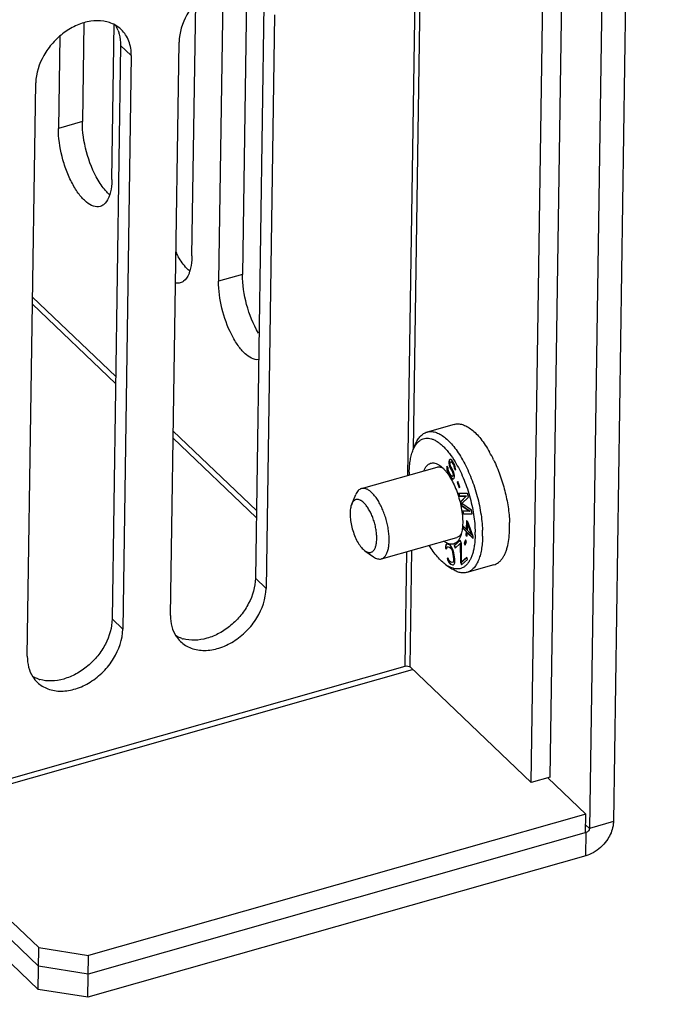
# Model space of a CAD drawing. Header units: millimetres. Extents: x 1117 to 38156, y -1945 to 7303.
# Tile 274 of 656: x 9952 to 9987, y 1023 to 1077. Entities that reach past the tile are written whole.
import ezdxf

# ---------------------------------------------------------------- set-up
doc = ezdxf.new("R2010")
doc.units = ezdxf.units.MM

msp = doc.modelspace()

# ---------------------------------------------------------------- linework, layer by layer
at = {"color": 7, "linetype": 'Continuous'}
for p, q in [((9987.078, 1236.618), (9984.067, 1033.122)), ((9985.768, 1236.247), (9982.758, 1032.75)), ((9980.603, 1035.569), (9981.854, 1120.17)), ((9979.555, 1035.272), (9980.807, 1119.873)), ((9972.802, 1052.104), (9973.62, 1107.405)), ((9973.096, 1053.531), (9973.894, 1107.483)), ((9962.66, 1079.068), (9962.418, 1062.747)), ((9963.966, 1079.217), (9963.728, 1063.119)), ((9960.955, 1064.143), (9961.16, 1078.016)), ((9964.898, 1077.904), (9964.433, 1046.466)), ((9965.484, 1077.345), (9965.019, 1045.907)), ((9955.025, 1076.899), (9954.945, 1071.496)), ((9956.563, 1068.332), (9956.689, 1076.85)), ((9953.71, 1076.183), (9953.635, 1071.124)), ((9959.782, 1044.42), (9960.247, 1075.858)), ((9957.043, 1075.672), (9956.578, 1044.234)), ((9957.629, 1075.114), (9957.043, 1075.672)), ((9957.629, 1075.114), (9957.163, 1043.676)), ((9951.927, 1042.188), (9952.392, 1073.626)), ((9954.945, 1071.496), (9953.635, 1071.124)), ((9963.728, 1063.119), (9962.418, 1062.747)), ((9956.775, 1057.531), (9952.218, 1061.877)), ((9956.769, 1057.148), (9952.212, 1061.494)), ((9975.331, 1054.902), (9973.847, 1054.48)), ((9964.482, 1049.792), (9959.926, 1054.138)), ((9964.488, 1050.175), (9959.931, 1054.521)), ((9973.089, 1053.515), (9973.222, 1053.829)), ((9970.248, 1051.378), (9974.394, 1052.556)), ((9974.932, 1052.614), (9974.926, 1052.533)), ((9974.926, 1052.533), (9974.944, 1052.538)), ((9974.926, 1052.533), (9974.938, 1052.402)), ((9974.998, 1052.511), (9974.932, 1052.614)), ((9974.947, 1052.59), (9974.944, 1052.538)), ((9974.944, 1052.538), (9974.956, 1052.407)), ((9974.996, 1052.446), (9974.998, 1052.511)), ((9975.044, 1052.865), (9975.038, 1052.784)), ((9975.038, 1052.784), (9975.056, 1052.789)), ((9975.038, 1052.784), (9975.066, 1052.652)), ((9975.061, 1052.929), (9975.044, 1052.865)), ((9975.044, 1052.865), (9975.062, 1052.87)), ((9975.062, 1052.87), (9975.056, 1052.789)), ((9975.056, 1052.789), (9975.083, 1052.657)), ((9975.089, 1052.976), (9975.061, 1052.929)), ((9975.061, 1052.929), (9975.078, 1052.934)), ((9975.078, 1052.934), (9975.062, 1052.87)), ((9975.066, 1052.652), (9975.083, 1052.657)), ((9975.066, 1052.652), (9975.101, 1052.551)), ((9975.103, 1052.975), (9975.078, 1052.934)), ((9975.083, 1052.657), (9975.118, 1052.556)), ((9975.149, 1052.971), (9975.089, 1052.976)), ((9975.101, 1052.551), (9975.118, 1052.556)), ((9975.101, 1052.551), (9975.141, 1052.467)), ((9975.113, 1052.713), (9975.114, 1052.778)), ((9975.137, 1052.63), (9975.113, 1052.713)), ((9975.114, 1052.778), (9975.123, 1052.81)), ((9975.118, 1052.556), (9975.158, 1052.472)), ((9975.123, 1052.81), (9975.146, 1052.841)), ((9975.166, 1052.562), (9975.137, 1052.63)), ((9975.146, 1052.841), (9975.163, 1052.846)), ((9975.146, 1052.841), (9975.187, 1052.821)), ((9975.201, 1052.934), (9975.149, 1052.971)), ((9975.163, 1052.846), (9975.205, 1052.826)), ((9975.231, 1052.459), (9975.166, 1052.562)), ((9975.187, 1052.821), (9975.205, 1052.826)), ((9975.187, 1052.821), (9975.224, 1052.786)), ((9975.249, 1052.881), (9975.201, 1052.934)), ((9975.205, 1052.826), (9975.242, 1052.79)), ((9975.224, 1052.786), (9975.242, 1052.79)), ((9975.224, 1052.786), (9975.29, 1052.682)), ((9975.242, 1052.79), (9975.307, 1052.687)), ((9975.304, 1052.795), (9975.249, 1052.881)), ((9975.29, 1052.682), (9975.307, 1052.687)), ((9975.29, 1052.682), (9975.319, 1052.615)), ((9975.355, 1052.693), (9975.304, 1052.795)), ((9975.307, 1052.687), (9975.336, 1052.62)), ((9975.319, 1052.615), (9975.336, 1052.62)), ((9975.319, 1052.615), (9975.332, 1052.549)), ((9975.332, 1052.549), (9975.35, 1052.554)), ((9975.332, 1052.549), (9975.335, 1052.5)), ((9975.335, 1052.5), (9975.352, 1052.505)), ((9975.335, 1052.5), (9975.401, 1052.397)), ((9975.336, 1052.62), (9975.35, 1052.554)), ((9975.35, 1052.554), (9975.352, 1052.505)), ((9975.352, 1052.505), (9975.401, 1052.428)), ((9975.386, 1052.577), (9975.355, 1052.693)), ((9975.402, 1052.462), (9975.386, 1052.577)), ((9974.938, 1052.402), (9974.956, 1052.407)), ((9974.938, 1052.402), (9974.98, 1052.268)), ((9974.956, 1052.407), (9974.998, 1052.273)), ((9974.98, 1052.268), (9974.998, 1052.273)), ((9974.98, 1052.268), (9975.031, 1052.166)), ((9975.016, 1052.347), (9974.996, 1052.446)), ((9974.998, 1052.273), (9975.048, 1052.171)), ((9975.056, 1052.262), (9975.016, 1052.347)), ((9975.031, 1052.166), (9975.048, 1052.171)), ((9975.031, 1052.166), (9975.119, 1052.029)), ((9975.048, 1052.171), (9975.136, 1052.034)), ((9975.144, 1052.124), (9975.056, 1052.262)), ((9975.119, 1052.029), (9975.136, 1052.034)), ((9975.119, 1052.029), (9975.177, 1051.959)), ((9975.136, 1052.034), (9975.195, 1051.964)), ((9975.141, 1052.467), (9975.158, 1052.472)), ((9975.141, 1052.467), (9975.206, 1052.364)), ((9975.192, 1052.072), (9975.144, 1052.124)), ((9975.158, 1052.472), (9975.224, 1052.369)), ((9975.177, 1051.959), (9975.195, 1051.964)), ((9975.177, 1051.959), (9975.23, 1051.922)), ((9975.233, 1052.052), (9975.192, 1052.072)), ((9975.195, 1051.964), (9975.247, 1051.927)), ((9975.206, 1052.364), (9975.224, 1052.369)), ((9975.206, 1052.364), (9975.246, 1052.279)), ((9975.224, 1052.369), (9975.263, 1052.284)), ((9975.282, 1052.357), (9975.231, 1052.459)), ((9975.267, 1052.066), (9975.233, 1052.052)), ((9975.233, 1052.052), (9975.25, 1052.057)), ((9975.246, 1052.279), (9975.263, 1052.284)), ((9975.246, 1052.279), (9975.27, 1052.196)), ((9975.285, 1052.071), (9975.25, 1052.057)), ((9975.263, 1052.284), (9975.288, 1052.201)), ((9975.28, 1052.113), (9975.267, 1052.066)), ((9975.267, 1052.066), (9975.285, 1052.071)), ((9975.27, 1052.196), (9975.288, 1052.201)), ((9975.27, 1052.196), (9975.28, 1052.113)), ((9975.28, 1052.113), (9975.297, 1052.118)), ((9975.317, 1052.257), (9975.282, 1052.357)), ((9975.297, 1052.118), (9975.285, 1052.071)), ((9975.288, 1052.201), (9975.297, 1052.118)), ((9975.29, 1051.917), (9975.329, 1051.947)), ((9975.345, 1052.124), (9975.317, 1052.257)), ((9975.329, 1051.947), (9975.35, 1052.026)), ((9975.35, 1052.026), (9975.345, 1052.124)), ((9975.401, 1052.397), (9975.402, 1052.462)), ((9975.23, 1051.922), (9975.247, 1051.927)), ((9975.23, 1051.922), (9975.29, 1051.917)), ((9975.247, 1051.927), (9975.298, 1051.923)), ((9975.531, 1051.775), (9975.491, 1051.733)), ((9975.491, 1051.733), (9975.509, 1051.738)), ((9975.491, 1051.733), (9975.613, 1051.43)), ((9975.535, 1051.766), (9975.509, 1051.738)), ((9975.509, 1051.738), (9975.627, 1051.444)), ((9975.653, 1051.472), (9975.531, 1051.775)), ((9975.613, 1051.43), (9975.653, 1051.472)), ((9969.714, 1050.529), (9969.935, 1051.053)), ((9976.071, 1051.11), (9975.571, 1051.111)), ((9975.571, 1051.111), (9975.603, 1050.972)), ((9975.59, 1051.111), (9975.62, 1050.977)), ((9975.603, 1050.972), (9975.62, 1050.977)), ((9975.603, 1050.972), (9975.996, 1050.971)), ((9975.62, 1050.977), (9976.014, 1050.976)), ((9975.996, 1050.971), (9975.678, 1050.647)), ((9976.014, 1050.976), (9975.695, 1050.652)), ((9975.752, 1050.554), (9976.119, 1050.901)), ((9975.996, 1050.971), (9976.014, 1050.976)), ((9976.119, 1050.901), (9976.071, 1051.11)), ((9975.678, 1050.647), (9975.695, 1050.652)), ((9975.678, 1050.647), (9975.72, 1050.462)), ((9975.695, 1050.652), (9975.738, 1050.467)), ((9975.72, 1050.462), (9975.738, 1050.467)), ((9975.72, 1050.462), (9976.188, 1050.135)), ((9975.738, 1050.467), (9976.206, 1050.14)), ((9976.279, 1050.205), (9975.752, 1050.554)), ((9976.188, 1050.135), (9975.795, 1050.137)), ((9975.795, 1050.137), (9975.827, 1049.997)), ((9975.814, 1050.137), (9975.845, 1050.002)), ((9975.827, 1049.997), (9975.845, 1050.002)), ((9975.827, 1049.997), (9976.327, 1049.996)), ((9975.845, 1050.002), (9976.325, 1050.001)), ((9976.188, 1050.135), (9976.206, 1050.14)), ((9976.327, 1049.996), (9976.279, 1050.205)), ((9975.821, 1049.324), (9975.817, 1049.204)), ((9975.988, 1049.155), (9975.821, 1049.324)), ((9975.838, 1049.307), (9975.834, 1049.209)), ((9976.004, 1049.636), (9975.988, 1049.155)), ((9976.075, 1049.563), (9976.004, 1049.636)), ((9976.02, 1049.619), (9976.005, 1049.16)), ((9976.059, 1049.083), (9976.071, 1049.423)), ((9976.071, 1049.423), (9976.088, 1049.428)), ((9976.071, 1049.423), (9976.286, 1048.855)), ((9976.381, 1048.759), (9976.075, 1049.563)), ((9976.088, 1049.428), (9976.303, 1048.86)), ((9971.341, 1047.531), (9975.487, 1048.708)), ((9975.817, 1049.204), (9975.834, 1049.209)), ((9975.817, 1049.204), (9975.984, 1049.035)), ((9975.834, 1049.209), (9976.001, 1049.04)), ((9975.984, 1049.035), (9975.977, 1048.835)), ((9975.977, 1048.835), (9975.995, 1048.84)), ((9975.977, 1048.835), (9976.049, 1048.763)), ((9975.984, 1049.035), (9976.001, 1049.04)), ((9975.988, 1049.155), (9976.005, 1049.16)), ((9976.001, 1049.04), (9975.995, 1048.84)), ((9975.995, 1048.84), (9976.05, 1048.785)), ((9976.049, 1048.763), (9976.056, 1048.963)), ((9976.056, 1048.963), (9976.073, 1048.968)), ((9976.056, 1048.963), (9976.377, 1048.639)), ((9976.286, 1048.855), (9976.059, 1049.083)), ((9976.073, 1048.968), (9976.378, 1048.661)), ((9976.286, 1048.855), (9976.303, 1048.86)), ((9976.377, 1048.639), (9976.381, 1048.759)), ((9974.885, 1048.293), (9974.856, 1048.214)), ((9974.856, 1048.214), (9974.873, 1048.219)), ((9974.856, 1048.214), (9974.863, 1048.101)), ((9974.903, 1048.298), (9974.873, 1048.219)), ((9974.873, 1048.219), (9974.881, 1048.106)), ((9974.922, 1048.325), (9974.885, 1048.293)), ((9974.885, 1048.293), (9974.903, 1048.298)), ((9974.936, 1048.326), (9974.903, 1048.298)), ((9974.974, 1048.33), (9974.922, 1048.325)), ((9974.93, 1048.145), (9974.956, 1048.181)), ((9974.956, 1048.181), (9974.997, 1048.19)), ((9974.956, 1048.181), (9974.973, 1048.186)), ((9974.973, 1048.186), (9975.014, 1048.195)), ((9975.074, 1048.297), (9974.974, 1048.33)), ((9974.997, 1048.19), (9975.014, 1048.195)), ((9974.997, 1048.19), (9975.097, 1048.157)), ((9975.014, 1048.195), (9975.114, 1048.162)), ((9975.134, 1048.255), (9975.074, 1048.297)), ((9975.097, 1048.157), (9975.114, 1048.162)), ((9975.097, 1048.157), (9975.145, 1048.119)), ((9975.114, 1048.162), (9975.162, 1048.124)), ((9975.186, 1048.194), (9975.134, 1048.255)), ((9975.245, 1048.086), (9975.186, 1048.194)), ((9975.665, 1048.549), (9975.339, 1048.252)), ((9975.339, 1048.252), (9975.357, 1048.257)), ((9975.339, 1048.252), (9975.391, 1048.118)), ((9975.668, 1048.541), (9975.357, 1048.257)), ((9975.357, 1048.257), (9975.405, 1048.131)), ((9975.391, 1048.118), (9975.667, 1048.37)), ((9975.733, 1048.37), (9975.665, 1048.549)), ((9975.667, 1048.37), (9975.685, 1048.375)), ((9975.667, 1048.37), (9975.682, 1047.354)), ((9975.685, 1048.375), (9975.699, 1047.359)), ((9975.74, 1047.346), (9975.733, 1048.37)), ((9975.948, 1048.577), (9975.881, 1048.375)), ((9975.881, 1048.375), (9975.898, 1048.38)), ((9975.881, 1048.375), (9975.935, 1048.282)), ((9975.958, 1048.56), (9975.898, 1048.38)), ((9975.898, 1048.38), (9975.942, 1048.304)), ((9975.935, 1048.282), (9976.002, 1048.485)), ((9976.002, 1048.485), (9975.948, 1048.577)), ((9970.339, 1048.056), (9970.44, 1047.972)), ((9970.44, 1047.972), (9970.904, 1047.643)), ((9972.647, 1041.644), (9972.74, 1047.928)), ((9972.919, 1041.601), (9973.014, 1048.006)), ((9974.863, 1048.101), (9974.881, 1048.106)), ((9974.863, 1048.101), (9974.93, 1048.079)), ((9974.881, 1048.106), (9974.93, 1048.089)), ((9974.93, 1048.079), (9974.93, 1048.145)), ((9975.145, 1048.119), (9975.162, 1048.124)), ((9975.145, 1048.119), (9975.186, 1048.061)), ((9975.162, 1048.124), (9975.203, 1048.066)), ((9975.186, 1048.061), (9975.203, 1048.066)), ((9975.186, 1048.061), (9975.219, 1047.983)), ((9975.203, 1048.066), (9975.236, 1047.988)), ((9975.219, 1047.983), (9975.236, 1047.988)), ((9975.219, 1047.983), (9975.245, 1047.886)), ((9975.236, 1047.988), (9975.262, 1047.891)), ((9975.282, 1047.985), (9975.245, 1048.086)), ((9975.245, 1047.886), (9975.262, 1047.891)), ((9975.245, 1047.886), (9975.301, 1047.535)), ((9975.262, 1047.891), (9975.318, 1047.54)), ((9975.312, 1047.864), (9975.282, 1047.985)), ((9975.367, 1047.513), (9975.312, 1047.864)), ((9974.881, 1047.207), (9975.159, 1047.01)), ((9975.016, 1047.54), (9974.949, 1047.562)), ((9974.949, 1047.562), (9974.979, 1047.442)), ((9974.969, 1047.556), (9974.996, 1047.447)), ((9974.979, 1047.442), (9974.996, 1047.447)), ((9974.979, 1047.442), (9975.038, 1047.333)), ((9974.996, 1047.447), (9975.055, 1047.338)), ((9975.038, 1047.466), (9975.016, 1047.54)), ((9975.079, 1047.409), (9975.038, 1047.466)), ((9975.038, 1047.333), (9975.055, 1047.338)), ((9975.038, 1047.333), (9975.09, 1047.272)), ((9975.055, 1047.338), (9975.107, 1047.277)), ((9975.127, 1047.37), (9975.079, 1047.409)), ((9975.09, 1047.272), (9975.107, 1047.277)), ((9975.09, 1047.272), (9975.149, 1047.23)), ((9975.107, 1047.277), (9975.167, 1047.235)), ((9975.227, 1047.337), (9975.127, 1047.37)), ((9975.149, 1047.23), (9975.167, 1047.235)), ((9975.149, 1047.23), (9975.249, 1047.197)), ((9975.167, 1047.235), (9975.267, 1047.202)), ((9975.267, 1047.346), (9975.227, 1047.337)), ((9975.249, 1047.197), (9975.267, 1047.202)), ((9975.249, 1047.197), (9975.301, 1047.202)), ((9975.293, 1047.382), (9975.267, 1047.346)), ((9975.267, 1047.346), (9975.285, 1047.351)), ((9975.267, 1047.202), (9975.305, 1047.206)), ((9975.311, 1047.387), (9975.285, 1047.351)), ((9975.304, 1047.445), (9975.293, 1047.382)), ((9975.293, 1047.382), (9975.311, 1047.387)), ((9975.301, 1047.535), (9975.318, 1047.54)), ((9975.301, 1047.535), (9975.304, 1047.445)), ((9975.301, 1047.202), (9975.338, 1047.234)), ((9975.304, 1047.445), (9975.322, 1047.45)), ((9975.322, 1047.45), (9975.311, 1047.387)), ((9975.318, 1047.54), (9975.322, 1047.45)), ((9975.338, 1047.234), (9975.368, 1047.313)), ((9975.375, 1047.399), (9975.367, 1047.513)), ((9975.368, 1047.313), (9975.375, 1047.399)), ((9975.682, 1047.354), (9975.699, 1047.359)), ((9975.682, 1047.354), (9975.742, 1047.197)), ((9975.699, 1047.359), (9975.756, 1047.21)), ((9976.025, 1047.606), (9975.74, 1047.346)), ((9975.74, 1047.346), (9975.757, 1047.351)), ((9975.742, 1047.197), (9976.068, 1047.494)), ((9976.028, 1047.598), (9975.757, 1047.351)), ((9976.068, 1047.494), (9976.025, 1047.606)), ((9977.517, 1047.206), (9976.033, 1046.785)), ((9965.019, 1045.907), (9964.433, 1046.466)), ((9957.163, 1043.676), (9956.578, 1044.234)), ((9723.711, 970.636), (9973.056, 1041.47)), ((9723.716, 970.927), (9972.647, 1041.644)), ((9972.919, 1041.601), (9979.555, 1035.272)), ((9980.603, 1035.569), (9979.555, 1035.272)), ((9980.463, 1035.53), (9982.552, 1033.538)), ((9982.552, 1033.538), (9955.277, 1025.789)), ((9982.537, 1032.518), (9982.552, 1033.538)), ((9984.067, 1033.122), (9982.758, 1032.75)), ((9982.58, 1032.53), (9955.262, 1024.77)), ((9982.758, 1032.75), (9982.543, 1032.954)), ((9982.562, 1031.256), (9982.58, 1032.53)), ((9982.562, 1031.256), (9955.243, 1023.495)), ((9952.556, 1026.224), (9951.092, 1027.62)), ((9952.541, 1025.205), (9951.077, 1026.601)), ((9952.522, 1023.93), (9952.556, 1026.224)), ((9952.556, 1026.224), (9955.277, 1025.789)), ((9955.243, 1023.495), (9955.277, 1025.789)), ((9952.522, 1023.93), (9951.058, 1025.326)), ((9955.262, 1024.77), (9952.541, 1025.205)), ((9955.243, 1023.495), (9952.522, 1023.93))]:
    msp.add_line(p, q, dxfattribs=at)
for centre, radius, start, end in [((9955.934, 1075.335), 1.664, 46.438, 61.1008), ((9955.288, 1075.86), 1.733, 26.9466, 32.7061), ((9955.218, 1075.825), 1.81, 21.3112, 26.934), ((9964.64, 1066.705), 5.149, 207.3187, 210.5222), ((9971.008, 1049.831), 7.203, 25.6884, 29.4961), ((9973.862, 1051.667), 1.194, 52.5394, 54.649), ((9969.916, 1049.628), 6.754, 29.3528, 29.5424), ((9978.511, 1052.198), 5.639, 179.1676, 180.706), ((9972.013, 1049.28), 6.364, 359.2086, 2.2268), ((9974.552, 1049.191), 1.21, 337.0824, 339.1285), ((9970.846, 1048.918), 5.639, 359.1676, 0.706), ((9970.531, 1048.859), 6.362, 359.2084, 2.197), ((9961.478, 1044.194), 1.661, 212.6915, 226.3039), ((9960.983, 1044.962), 1.89, 252.1122, 254.3432), ((9953.623, 1041.962), 1.661, 212.6915, 226.3039), ((9953.128, 1042.731), 1.89, 252.1122, 254.3432)]:
    msp.add_arc(centre, radius, start, end, dxfattribs=at)
for points, knots in [([(9964.593, 1079.024), (9964.402, 1079.129), (9963.957, 1079.273), (9963.234, 1079.259), (9962.489, 1079.035), (9961.778, 1078.623), (9961.152, 1078.054), (9960.515, 1077.176), (9960.255, 1076.375), (9960.247, 1075.858)], [0, 0, 0, 0, 0.105626, 0.220123, 0.344638, 0.477246, 0.613978, 0.749944, 1, 1, 1, 1]), ([(9956.738, 1076.792), (9956.547, 1076.898), (9956.102, 1077.041), (9955.379, 1077.027), (9954.634, 1076.804), (9953.923, 1076.392), (9953.297, 1075.823), (9952.66, 1074.945), (9952.4, 1074.144), (9952.392, 1073.626)], [0, 0, 0, 0, 0.105626, 0.220123, 0.344638, 0.477246, 0.613978, 0.749944, 1, 1, 1, 1]), ([(9956.905, 1076.483), (9956.929, 1076.421), (9957.015, 1076.159), (9957.046, 1075.881), (9957.043, 1075.672)], [0, 0, 0, 0, 0.241491, 1, 1, 1, 1]), ([(9957.629, 1075.114), (9957.633, 1075.384), (9957.572, 1075.791), (9957.333, 1076.26), (9957.171, 1076.455), (9957.081, 1076.541)], [0, 0, 0, 0, 0.517854, 0.761612, 1, 1, 1, 1]), ([(9955.813, 1068.279), (9955.527, 1068.765), (9955.114, 1069.82), (9954.936, 1070.94), (9954.945, 1071.496)], [0, 0, 0, 0, 0.503722, 1, 1, 1, 1]), ([(9955.919, 1066.842), (9955.803, 1066.809), (9955.515, 1066.834), (9955.119, 1067.097), (9954.73, 1067.53), (9954.368, 1068.118), (9954.056, 1068.819), (9953.744, 1069.819), (9953.628, 1070.609), (9953.635, 1071.124)], [0, 0, 0, 0, 0.068541, 0.155361, 0.266617, 0.40004, 0.54915, 0.705187, 1, 1, 1, 1]), ([(9956.444, 1067.484), (9956.387, 1067.533), (9956.144, 1067.77), (9955.948, 1068.051), (9955.813, 1068.279)], [0, 0, 0, 0, 0.22098, 1, 1, 1, 1]), ([(9956.563, 1068.332), (9956.562, 1068.255), (9956.55, 1067.974), (9956.508, 1067.693), (9956.449, 1067.498)], [0, 0, 0, 0, 0.273751, 1, 1, 1, 1]), ([(9956.449, 1067.498), (9956.43, 1067.437), (9956.356, 1067.231), (9956.232, 1067.033), (9956.108, 1066.938)], [0, 0, 0, 0, 0.290156, 1, 1, 1, 1]), ([(9960.835, 1063.296), (9960.779, 1063.345), (9960.536, 1063.582), (9960.339, 1063.863), (9960.205, 1064.09)], [0, 0, 0, 0, 0.22098, 1, 1, 1, 1]), ([(9960.955, 1064.143), (9960.953, 1064.066), (9960.942, 1063.786), (9960.899, 1063.505), (9960.84, 1063.31)], [0, 0, 0, 0, 0.273751, 1, 1, 1, 1]), ([(9960.84, 1063.31), (9960.822, 1063.249), (9960.748, 1063.042), (9960.623, 1062.845), (9960.499, 1062.75)], [0, 0, 0, 0, 0.290156, 1, 1, 1, 1]), ([(9964.614, 1058.448), (9964.346, 1058.418), (9963.89, 1058.707), (9963.459, 1059.235), (9962.973, 1060.053), (9962.556, 1061.233), (9962.411, 1062.25), (9962.418, 1062.747)], [0, 0, 0, 0, 0.15801, 0.272161, 0.406734, 0.709197, 1, 1, 1, 1]), ([(9964.596, 1059.902), (9964.31, 1060.388), (9963.897, 1061.443), (9963.719, 1062.563), (9963.728, 1063.119)], [0, 0, 0, 0, 0.503722, 1, 1, 1, 1]), ([(9975.331, 1054.902), (9975.366, 1054.912), (9975.439, 1054.926), (9975.553, 1054.931), (9975.67, 1054.92), (9975.79, 1054.891), (9975.912, 1054.846), (9976.083, 1054.762), (9976.301, 1054.614), (9976.555, 1054.382), (9976.807, 1054.095), (9977.052, 1053.756), (9977.203, 1053.509), (9977.277, 1053.378)], [0, 0, 0, 0, 0.041937, 0.084694, 0.129033, 0.175613, 0.224968, 0.277505, 0.393071, 0.523581, 0.668961, 0.828281, 1, 1, 1, 1]), ([(9973.089, 1053.515), (9973.114, 1053.575), (9973.169, 1053.687), (9973.267, 1053.836), (9973.379, 1053.958), (9973.502, 1054.051), (9973.637, 1054.113), (9973.781, 1054.144), (9973.932, 1054.143), (9974.089, 1054.111), (9974.25, 1054.048), (9974.414, 1053.955), (9974.58, 1053.834), (9974.747, 1053.685), (9974.913, 1053.51), (9975.138, 1053.234), (9975.292, 1053.005), (9975.389, 1052.843)], [0, 0, 0, 0, 0.062013, 0.118673, 0.170675, 0.2191, 0.265409, 0.311341, 0.358689, 0.409053, 0.463674, 0.523401, 0.588735, 0.65989, 0.736853, 0.819439, 1, 1, 1, 1]), ([(9973.222, 1053.829), (9973.257, 1053.912), (9973.334, 1054.065), (9973.481, 1054.26), (9973.626, 1054.381), (9973.75, 1054.447), (9973.815, 1054.471), (9973.847, 1054.48)], [0, 0, 0, 0, 0.289715, 0.547553, 0.780472, 0.891141, 1, 1, 1, 1]), ([(9973.847, 1054.48), (9973.882, 1054.49), (9973.956, 1054.505), (9974.11, 1054.512), (9974.269, 1054.483), (9974.428, 1054.425), (9974.599, 1054.341), (9974.816, 1054.193), (9975.07, 1053.962), (9975.322, 1053.675), (9975.567, 1053.336), (9975.718, 1053.089), (9975.792, 1052.958)], [0, 0, 0, 0, 0.041956, 0.084732, 0.175487, 0.224857, 0.277405, 0.392992, 0.52352, 0.668916, 0.828256, 1, 1, 1, 1]), ([(9972.873, 1052.28), (9972.875, 1052.399), (9972.886, 1052.627), (9972.927, 1052.955), (9972.992, 1053.249), (9973.054, 1053.431), (9973.089, 1053.515)], [0, 0, 0, 0, 0.282678, 0.544568, 0.783925, 1, 1, 1, 1]), ([(9973.674, 1052.356), (9973.694, 1052.407), (9973.737, 1052.502), (9973.821, 1052.624), (9973.92, 1052.715), (9974.033, 1052.772), (9974.157, 1052.792), (9974.288, 1052.776), (9974.423, 1052.725), (9974.509, 1052.672), (9974.552, 1052.641)], [0, 0, 0, 0, 0.147992, 0.279108, 0.396605, 0.505923, 0.61428, 0.729128, 0.85644, 1, 1, 1, 1]), ([(9974.394, 1052.556), (9974.418, 1052.563), (9974.468, 1052.572), (9974.546, 1052.569), (9974.627, 1052.551), (9974.68, 1052.53), (9974.706, 1052.517)], [0, 0, 0, 0, 0.231184, 0.470451, 0.724893, 1, 1, 1, 1]), ([(9974.588, 1052.615), (9974.598, 1052.607), (9974.639, 1052.575), (9974.678, 1052.54), (9974.707, 1052.512)], [0, 0, 0, 0, 0.24109, 1, 1, 1, 1]), ([(9974.707, 1052.512), (9974.745, 1052.476), (9974.821, 1052.396), (9974.97, 1052.214), (9975.147, 1051.947), (9975.335, 1051.583), (9975.499, 1051.181), (9975.633, 1050.756), (9975.731, 1050.323), (9975.79, 1049.9), (9975.803, 1049.622), (9975.801, 1049.488)], [0, 0, 0, 0, 0.048229, 0.100219, 0.214435, 0.339977, 0.473252, 0.610163, 0.746396, 0.87766, 1, 1, 1, 1]), ([(9975.389, 1052.843), (9975.471, 1052.707), (9975.627, 1052.42), (9975.836, 1051.967), (9976.021, 1051.485), (9976.18, 1050.984), (9976.308, 1050.475), (9976.404, 1049.967), (9976.465, 1049.472), (9976.482, 1049.146), (9976.484, 1048.987)], [0, 0, 0, 0, 0.117594, 0.241466, 0.369641, 0.500003, 0.630364, 0.758538, 0.882399, 1, 1, 1, 1]), ([(9975.803, 1052.939), (9975.882, 1052.8), (9976.031, 1052.51), (9976.232, 1052.055), (9976.411, 1051.576), (9976.566, 1051.082), (9976.693, 1050.579), (9976.791, 1050.078), (9976.858, 1049.586), (9976.882, 1049.261), (9976.888, 1049.103)], [0, 0, 0, 0, 0.118988, 0.243162, 0.37086, 0.500323, 0.629743, 0.757317, 0.881282, 1, 1, 1, 1]), ([(9977.499, 1052.953), (9977.627, 1052.687), (9977.858, 1052.132), (9978.122, 1051.269), (9978.274, 1050.532), (9978.346, 1049.951), (9978.366, 1049.667), (9978.372, 1049.527)], [0, 0, 0, 0, 0.249117, 0.506124, 0.75998, 0.882367, 1, 1, 1, 1]), ([(9970.248, 1051.378), (9970.215, 1051.369), (9970.15, 1051.34), (9970.065, 1051.268), (9969.991, 1051.171), (9969.953, 1051.094), (9969.935, 1051.053)], [0, 0, 0, 0, 0.219105, 0.452148, 0.710123, 1, 1, 1, 1]), ([(9970.82, 1051.154), (9970.773, 1051.199), (9970.679, 1051.277), (9970.531, 1051.36), (9970.406, 1051.393), (9970.313, 1051.392), (9970.269, 1051.384), (9970.248, 1051.378)], [0, 0, 0, 0, 0.304139, 0.566302, 0.79319, 0.897986, 1, 1, 1, 1]), ([(9971.341, 1047.531), (9971.362, 1047.537), (9971.405, 1047.553), (9971.485, 1047.603), (9971.575, 1047.699), (9971.658, 1047.853), (9971.72, 1048.044), (9971.759, 1048.269), (9971.774, 1048.523), (9971.766, 1048.799), (9971.734, 1049.091), (9971.68, 1049.392), (9971.604, 1049.695), (9971.508, 1049.992), (9971.395, 1050.276), (9971.268, 1050.54), (9971.129, 1050.777), (9970.982, 1050.983), (9970.874, 1051.102), (9970.82, 1051.154)], [0, 0, 0, 0, 0.016597, 0.033662, 0.070694, 0.113612, 0.163506, 0.220511, 0.284135, 0.353459, 0.427271, 0.504162, 0.582594, 0.660974, 0.737707, 0.811264, 0.880244, 0.943456, 1, 1, 1, 1]), ([(9969.714, 1050.529), (9969.698, 1050.492), (9969.671, 1050.411), (9969.644, 1050.279), (9969.628, 1050.132), (9969.623, 1049.913), (9969.647, 1049.617), (9969.719, 1049.255), (9969.83, 1048.897), (9969.973, 1048.566), (9970.116, 1048.321), (9970.242, 1048.157), (9970.306, 1048.087), (9970.339, 1048.056)], [0, 0, 0, 0, 0.045443, 0.09618, 0.151985, 0.2124, 0.344353, 0.485773, 0.629265, 0.767223, 0.892612, 0.948831, 1, 1, 1, 1]), ([(9970.377, 1050.605), (9970.345, 1050.635), (9970.297, 1050.676), (9970.228, 1050.721), (9970.164, 1050.755), (9970.086, 1050.782), (9969.992, 1050.787), (9969.904, 1050.762), (9969.827, 1050.708), (9969.762, 1050.629), (9969.729, 1050.565), (9969.714, 1050.529)], [0, 0, 0, 0, 0.157795, 0.229426, 0.296377, 0.41766, 0.526753, 0.631337, 0.740401, 0.861646, 1, 1, 1, 1]), ([(9970.44, 1047.972), (9970.462, 1047.957), (9970.505, 1047.929), (9970.572, 1047.899), (9970.637, 1047.88), (9970.7, 1047.875), (9970.761, 1047.883), (9970.818, 1047.905), (9970.87, 1047.939), (9970.917, 1047.986), (9970.959, 1048.044), (9971.011, 1048.141), (9971.058, 1048.289), (9971.088, 1048.495), (9971.094, 1048.73), (9971.074, 1048.985), (9971.03, 1049.252), (9970.963, 1049.521), (9970.876, 1049.785), (9970.771, 1050.032), (9970.652, 1050.256), (9970.523, 1050.448), (9970.426, 1050.558), (9970.377, 1050.605)], [0, 0, 0, 0, 0.023849, 0.045605, 0.065555, 0.084131, 0.101918, 0.119608, 0.137911, 0.157445, 0.178687, 0.201955, 0.255115, 0.317268, 0.387538, 0.464356, 0.545706, 0.629307, 0.712749, 0.793633, 0.869703, 0.938988, 1, 1, 1, 1]), ([(9975.801, 1049.488), (9975.799, 1049.381), (9975.787, 1049.18), (9975.75, 1048.982), (9975.725, 1048.891)], [0, 0, 0, 0, 0.530316, 1, 1, 1, 1]), ([(9975.666, 1048.72), (9975.646, 1048.671), (9975.6, 1048.581), (9975.512, 1048.466), (9975.41, 1048.384), (9975.294, 1048.336), (9975.168, 1048.324), (9975.037, 1048.349), (9974.901, 1048.409), (9974.814, 1048.466), (9974.771, 1048.499)], [0, 0, 0, 0, 0.14362, 0.270999, 0.385914, 0.494317, 0.603644, 0.721101, 0.852133, 1, 1, 1, 1]), ([(9976.484, 1048.836), (9976.481, 1048.658), (9976.465, 1048.399), (9976.411, 1048.068), (9976.358, 1047.848), (9976.291, 1047.649), (9976.211, 1047.473), (9976.119, 1047.321), (9976.015, 1047.195), (9975.9, 1047.095), (9975.774, 1047.024), (9975.638, 1046.981), (9975.495, 1046.969), (9975.345, 1046.986), (9975.192, 1047.032), (9975.034, 1047.106), (9974.932, 1047.171), (9974.881, 1047.207)], [0, 0, 0, 0, 0.178745, 0.260274, 0.336176, 0.406336, 0.470812, 0.529894, 0.584153, 0.6345, 0.682205, 0.72885, 0.776151, 0.825741, 0.878972, 0.936843, 1, 1, 1, 1]), ([(9975.724, 1048.893), (9975.708, 1048.87), (9975.675, 1048.827), (9975.617, 1048.773), (9975.555, 1048.733), (9975.51, 1048.715), (9975.487, 1048.708)], [0, 0, 0, 0, 0.273407, 0.527497, 0.767485, 1, 1, 1, 1]), ([(9975.725, 1048.891), (9975.722, 1048.88), (9975.709, 1048.835), (9975.695, 1048.792), (9975.683, 1048.76)], [0, 0, 0, 0, 0.25799, 1, 1, 1, 1]), ([(9976.892, 1048.771), (9976.89, 1048.641), (9976.878, 1048.39), (9976.832, 1048.032), (9976.76, 1047.71), (9976.663, 1047.429), (9976.541, 1047.191), (9976.395, 1047.001), (9976.252, 1046.882), (9976.129, 1046.817), (9976.065, 1046.794), (9976.033, 1046.785)], [0, 0, 0, 0, 0.170066, 0.32743, 0.471027, 0.600413, 0.715894, 0.818848, 0.91204, 0.956373, 1, 1, 1, 1]), ([(9978.271, 1048.26), (9978.305, 1048.405), (9978.356, 1048.714), (9978.373, 1049.028), (9978.376, 1049.192)], [0, 0, 0, 0, 0.473932, 1, 1, 1, 1]), ([(9974.881, 1047.207), (9974.799, 1047.265), (9974.635, 1047.402), (9974.404, 1047.648), (9974.177, 1047.942), (9974.037, 1048.158), (9973.968, 1048.273)], [0, 0, 0, 0, 0.213613, 0.452415, 0.715291, 1, 1, 1, 1]), ([(9977.517, 1047.206), (9977.561, 1047.218), (9977.647, 1047.252), (9977.768, 1047.328), (9977.879, 1047.429), (9977.98, 1047.553), (9978.07, 1047.699), (9978.15, 1047.868), (9978.218, 1048.056), (9978.255, 1048.19), (9978.271, 1048.26)], [0, 0, 0, 0, 0.100593, 0.204164, 0.313377, 0.430375, 0.556727, 0.693463, 0.841154, 1, 1, 1, 1]), ([(9970.904, 1047.643), (9970.941, 1047.617), (9971.014, 1047.572), (9971.127, 1047.528), (9971.238, 1047.512), (9971.308, 1047.521), (9971.341, 1047.531)], [0, 0, 0, 0, 0.289908, 0.547849, 0.780899, 1, 1, 1, 1]), ([(9976.033, 1046.785), (9976.001, 1046.775), (9975.934, 1046.761), (9975.793, 1046.752), (9975.606, 1046.78), (9975.378, 1046.868), (9975.233, 1046.958), (9975.159, 1047.01)], [0, 0, 0, 0, 0.108859, 0.219528, 0.452447, 0.710284, 1, 1, 1, 1]), ([(9964.433, 1046.466), (9964.426, 1045.992), (9964.206, 1045.258), (9963.657, 1044.428), (9963.111, 1043.87), (9962.479, 1043.435), (9961.801, 1043.151), (9961.12, 1043.038), (9960.676, 1043.086), (9960.473, 1043.143)], [0, 0, 0, 0, 0.245376, 0.378632, 0.513665, 0.646334, 0.772934, 0.890983, 1, 1, 1, 1]), ([(9960.33, 1042.992), (9960.412, 1042.914), (9960.597, 1042.772), (9961.027, 1042.564), (9961.665, 1042.466), (9962.47, 1042.608), (9963.26, 1042.981), (9963.97, 1043.552), (9964.704, 1044.473), (9965.01, 1045.344), (9965.019, 1045.907)], [0, 0, 0, 0, 0.051621, 0.104232, 0.21512, 0.33684, 0.468675, 0.606677, 0.74522, 1, 1, 1, 1]), ([(9959.782, 1044.42), (9959.779, 1044.217), (9959.821, 1043.823), (9959.977, 1043.456), (9960.079, 1043.296)], [0, 0, 0, 0, 0.516766, 1, 1, 1, 1]), ([(9956.578, 1044.234), (9956.571, 1043.76), (9956.351, 1043.026), (9955.802, 1042.196), (9955.256, 1041.639), (9954.624, 1041.204), (9953.946, 1040.92), (9953.265, 1040.806), (9952.821, 1040.854), (9952.618, 1040.911)], [0, 0, 0, 0, 0.245376, 0.378632, 0.513665, 0.646334, 0.772934, 0.890983, 1, 1, 1, 1]), ([(9952.475, 1040.761), (9952.557, 1040.682), (9952.741, 1040.541), (9953.172, 1040.332), (9953.81, 1040.234), (9954.614, 1040.376), (9955.405, 1040.749), (9956.115, 1041.321), (9956.848, 1042.242), (9957.155, 1043.113), (9957.163, 1043.676)], [0, 0, 0, 0, 0.051621, 0.104232, 0.21512, 0.33684, 0.468675, 0.606677, 0.74522, 1, 1, 1, 1]), ([(9960.402, 1043.164), (9960.375, 1043.173), (9960.267, 1043.211), (9960.162, 1043.258), (9960.087, 1043.3)], [0, 0, 0, 0, 0.253082, 1, 1, 1, 1]), ([(9951.927, 1042.188), (9951.924, 1041.986), (9951.966, 1041.591), (9952.122, 1041.224), (9952.224, 1041.065)], [0, 0, 0, 0, 0.516766, 1, 1, 1, 1]), ([(9972.647, 1041.644), (9972.696, 1041.658), (9972.792, 1041.662), (9972.888, 1041.631), (9972.919, 1041.601)], [0, 0, 0, 0, 0.538167, 1, 1, 1, 1]), ([(9952.547, 1040.932), (9952.52, 1040.941), (9952.411, 1040.979), (9952.307, 1041.027), (9952.232, 1041.068)], [0, 0, 0, 0, 0.253082, 1, 1, 1, 1]), ([(9984.067, 1033.122), (9984.066, 1033.042), (9984.032, 1032.706), (9983.895, 1032.384), (9983.755, 1032.167)], [0, 0, 0, 0, 0.235478, 1, 1, 1, 1]), ([(9983.075, 1031.49), (9983.034, 1031.464), (9982.872, 1031.368), (9982.696, 1031.294), (9982.562, 1031.256)], [0, 0, 0, 0, 0.257564, 1, 1, 1, 1])]:
    msp.add_open_spline(points, degree=3, knots=knots, dxfattribs=at)
for points in [[(9956.108, 1066.938), (9956.052, 1066.895), (9955.987, 1066.861), (9955.919, 1066.842)], [(9960.499, 1062.75), (9960.443, 1062.707), (9960.378, 1062.673), (9960.31, 1062.654)], [(9960.31, 1062.654), (9960.228, 1062.63), (9960.138, 1062.628), (9960.053, 1062.643)], [(9982.758, 1032.75), (9982.756, 1032.656), (9982.671, 1032.556), (9982.58, 1032.53)], [(9983.755, 1032.167), (9983.581, 1031.899), (9983.345, 1031.662), (9983.075, 1031.49)]]:
    msp.add_open_spline(points, degree=3, dxfattribs=at)

doc.saveas('drawing.dxf')
